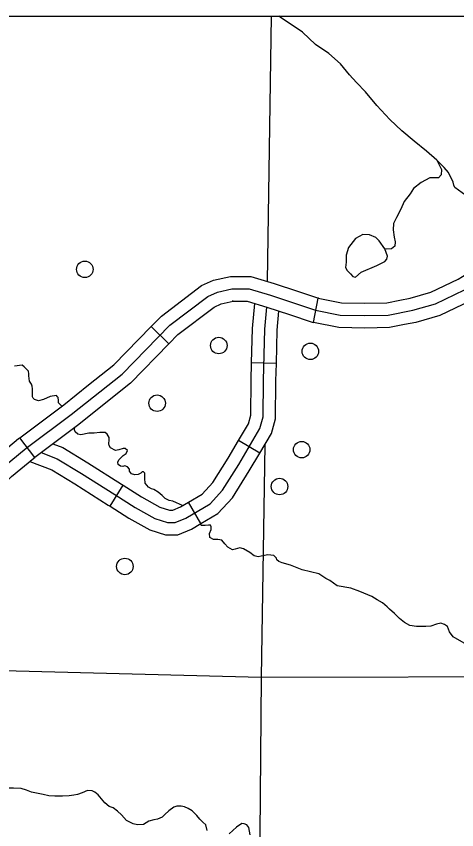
# Model space of a CAD drawing. Extents: x 1369979 to 1371646, y 379997 to 381064.
# Drawn here: x 1371021.7 to 1371052.9, y 380529.1 to 380586.9 of the extents above; entities that cross this region are included whole.
import ezdxf

# ---------------------------------------------------------------- set-up
doc = ezdxf.new("R2010")
doc.units = 0
doc.layers.add('R_Border Notes', color=7, linetype='Continuous')
doc.layers.add('R_No Plot', color=7, linetype='Continuous')

msp = doc.modelspace()

# ---------------------------------------------------------------- linework, layer by layer
at = {"layer": 'R_Border Notes'}
for p, q in [((1371042.769, 380565.108), (1371043.107, 380566.833)), ((1371043.107, 380566.833), (1371043.107, 380566.833)), ((1371031.255, 380564.819), (1371032.512, 380563.59)), ((1371040.139, 380562.194), (1371038.382, 380562.231)), ((1371022.989, 380555.519), (1371021.933, 380556.925)), ((1371021.933, 380556.925), (1371021.933, 380556.925)), ((1371038.962, 380555.821), (1371037.449, 380556.715)), ((1371028.338, 380552.052), (1371029.271, 380553.542)), ((1371034.789, 380550.825), (1371033.894, 380552.338))]:
    msp.add_line(p, q, dxfattribs=at)
for points in [[(1371039.776, 380586.867), (1371039.492, 380568.026)], [(1371046.475, 380581.503), (1371045.822, 380582.162), (1371045.32, 380582.695), (1371044.685, 380583.493), (1371043.858, 380584.217), (1371042.913, 380584.868), (1371041.982, 380585.74), (1371040.402, 380586.805), (1371040.317, 380586.867)], [(1371049.909, 380578.004), (1371049.045, 380578.738), (1371048.203, 380579.537), (1371047.258, 380580.527), (1371046.475, 380581.503)], [(1371054.44, 380573.189), (1371054.015, 380573.554), (1371053.586, 380574.13), (1371053.055, 380574.515), (1371052.804, 380574.707), (1371052.73, 380574.855), (1371052.685, 380575.076), (1371052.346, 380575.757), (1371052.036, 380576.111), (1371051.533, 380576.644), (1371050.795, 380577.279), (1371049.909, 380578.004)], [(1371051.533, 380576.644), (1371051.847, 380575.968), (1371051.832, 380575.598), (1371051.64, 380575.391), (1371051.034, 380575.377), (1371050.414, 380575.066), (1371049.867, 380574.623), (1371049.631, 380574.253), (1371049.203, 380573.706), (1371048.966, 380573.159), (1371048.671, 380572.568), (1371048.45, 380572.154), (1371048.42, 380571.695), (1371048.494, 380571.178), (1371048.582, 380570.838), (1371048.553, 380570.542), (1371048.317, 380570.335), (1371047.933, 380570.32), (1371047.829, 380570.335), (1371047.445, 380570.912), (1371047.194, 380571.148), (1371046.751, 380571.326), (1371046.264, 380571.355), (1371045.762, 380571.074), (1371045.259, 380570.439), (1371045.082, 380569.892), (1371045.082, 380569.67), (1371045.097, 380569.389), (1371045.053, 380569.005), (1371045.171, 380568.813), (1371045.407, 380568.576), (1371045.555, 380568.384), (1371045.747, 380568.339), (1371046.16, 380568.694), (1371047.268, 380569.153), (1371047.844, 380569.433), (1371047.977, 380569.611), (1371048.021, 380569.833), (1371047.829, 380570.335)], [(1371029.189, 380561.448), (1371032.572, 380564.91), (1371035.271, 380566.965), (1371035.955, 380567.269), (1371036.982, 380567.497), (1371038.198, 380567.497), (1371039.719, 380567.041), (1371041.353, 380566.508), (1371042.912, 380565.975), (1371044.661, 380565.633), (1371046.409, 380565.595), (1371048.082, 380565.633), (1371049.83, 380565.975), (1371051.427, 380566.432), (1371053.48, 380567.421), (1371054.81, 380568.258), (1371056.745, 380569.807)], [(1371048.904, 380566.689), (1371049.625, 380566.831), (1371051.113, 380567.256), (1371053.053, 380568.191), (1371054.261, 380568.951)], [(1371031.255, 380564.819), (1371031.989, 380565.57), (1371034.82, 380567.726), (1371035.679, 380568.108), (1371036.885, 380568.376), (1371036.991, 380568.376)], [(1371036.991, 380568.376), (1371038.327, 380568.376), (1371039.981, 380567.879), (1371041.632, 380567.342), (1371043.14, 380566.826), (1371043.107, 380566.833)], [(1371055.197, 380567.463), (1371053.906, 380566.651), (1371051.741, 380565.607), (1371050.036, 380565.12), (1371049.242, 380564.964)], [(1371043.107, 380566.833), (1371044.755, 380566.51), (1371046.409, 380566.474), (1371047.987, 380566.51), (1371048.904, 380566.689)], [(1371023.454, 380555.868), (1371024.588, 380555.432), (1371026.305, 380554.39), (1371028.672, 380552.88), (1371030.129, 380551.968), (1371031.508, 380551.187), (1371032.418, 380550.901), (1371032.964, 380550.901), (1371033.719, 380551.213), (1371035.436, 380552.229), (1371036.32, 380553.192), (1371037.465, 380555.015), (1371038.974, 380557.567), (1371039.208, 380558.4), (1371039.234, 380560.978), (1371039.312, 380564.624), (1371039.463, 380566.2)], [(1371032.512, 380563.59), (1371033.156, 380564.25), (1371035.722, 380566.203), (1371036.232, 380566.43), (1371037.078, 380566.618), (1371036.991, 380566.618)], [(1371036.991, 380566.618), (1371038.069, 380566.618), (1371039.456, 380566.202), (1371041.075, 380565.674), (1371042.684, 380565.124), (1371042.769, 380565.108)], [(1371038.382, 380562.231), (1371038.434, 380564.675), (1371038.605, 380566.457)], [(1371040.139, 380562.194), (1371040.19, 380564.572), (1371040.32, 380565.92)], [(1371049.242, 380564.964), (1371048.177, 380564.756), (1371046.41, 380564.716), (1371044.566, 380564.756), (1371042.769, 380565.108)], [(1371026.818, 380560.678), (1371028.598, 380562.1), (1371031.255, 380564.819)], [(1371032.512, 380563.59), (1371029.78, 380560.795), (1371027.916, 380559.305)], [(1371024.538, 380559.91), (1371024.083, 380559.842), (1371023.613, 380559.629), (1371023.265, 380559.538), (1371022.977, 380559.629), (1371022.871, 380559.735), (1371022.825, 380559.826), (1371022.825, 380560.084), (1371022.841, 380560.388), (1371022.81, 380560.585), (1371022.75, 380560.721), (1371022.628, 380560.934), (1371022.583, 380561.328), (1371022.568, 380561.465), (1371022.537, 380561.662), (1371022.249, 380561.965), (1371022.098, 380562.087), (1371021.552, 380562.011)], [(1371037.449, 380556.715), (1371038.159, 380557.915), (1371038.33, 380558.526), (1371038.355, 380560.992), (1371038.382, 380562.231)], [(1371038.962, 380555.821), (1371039.789, 380557.219), (1371040.086, 380558.275), (1371040.113, 380560.964), (1371040.139, 380562.194)], [(1371018.405, 380552.118), (1371019.364, 380553.451), (1371020.742, 380554.819), (1371022.392, 380556.17), (1371025.585, 380558.567), (1371029.189, 380561.448)], [(1371021.933, 380556.925), (1371025.047, 380559.262), (1371026.818, 380560.678)], [(1371024.911, 380559.16), (1371024.689, 380559.394), (1371024.674, 380559.576), (1371024.644, 380559.773), (1371024.599, 380559.834), (1371024.538, 380559.91)], [(1371027.916, 380559.305), (1371026.124, 380557.872), (1371022.989, 380555.519)], [(1371031.053, 380553.414), (1371030.827, 380553.69), (1371030.812, 380554.024), (1371030.797, 380554.403), (1371030.706, 380554.509), (1371030.615, 380554.494), (1371030.509, 380554.403), (1371030.327, 380554.297), (1371030.1, 380554.282), (1371029.857, 380554.358), (1371029.721, 380554.54), (1371029.721, 380554.691), (1371029.585, 380554.843), (1371029.388, 380554.934), (1371029.236, 380554.888), (1371029.069, 380554.904), (1371028.918, 380555.01), (1371028.888, 380555.177), (1371028.948, 380555.359), (1371029.266, 380555.647), (1371029.479, 380555.799), (1371029.57, 380556.011), (1371029.418, 380556.163), (1371029.266, 380556.163), (1371028.963, 380556.072), (1371028.721, 380556.011), (1371028.357, 380556.193), (1371028.266, 380556.375), (1371028.251, 380556.497), (1371028.266, 380556.77), (1371028.266, 380556.936), (1371028.13, 380557.179), (1371027.978, 380557.285), (1371027.614, 380557.285), (1371027.205, 380557.24), (1371026.842, 380557.24), (1371026.266, 380557.134), (1371026.053, 380557.179), (1371025.856, 380557.346), (1371025.796, 380557.558), (1371025.85, 380557.667)], [(1371017.465, 380552.31), (1371017.689, 380552.628), (1371018.693, 380554.023), (1371020.153, 380555.473), (1371021.85, 380556.862), (1371021.933, 380556.925)], [(1371024.283, 380556.491), (1371024.977, 380556.224), (1371026.769, 380555.136), (1371029.141, 380553.623), (1371029.271, 380553.542)], [(1371033.894, 380552.338), (1371034.876, 380552.919), (1371035.619, 380553.728), (1371036.714, 380555.472), (1371037.449, 380556.715)], [(1371039.317, 380556.421), (1371039.069, 380539.9)], [(1371034.789, 380550.825), (1371035.995, 380551.538), (1371037.022, 380552.657), (1371038.216, 380554.558), (1371038.962, 380555.821)], [(1371018.902, 380551.297), (1371019.121, 380551.608), (1371020.035, 380552.878), (1371021.332, 380554.166), (1371022.935, 380555.478), (1371022.989, 380555.519)], [(1371022.642, 380555.239), (1371024.199, 380554.64), (1371025.84, 380553.644), (1371028.203, 380552.137), (1371028.338, 380552.052)], [(1371029.271, 380553.542), (1371030.579, 380552.724), (1371031.86, 380551.998), (1371032.553, 380551.78), (1371032.79, 380551.78), (1371033.325, 380552.001), (1371033.894, 380552.338)], [(1371033.486, 380552.097), (1371033.051, 380552.288), (1371032.793, 380552.41), (1371032.535, 380552.455), (1371032.248, 380552.607), (1371032.035, 380552.819), (1371031.747, 380553.047), (1371031.444, 380553.244), (1371031.278, 380553.289), (1371031.053, 380553.414)], [(1371028.338, 380552.052), (1371029.679, 380551.213), (1371031.155, 380550.377), (1371032.283, 380550.022), (1371033.139, 380550.022), (1371034.113, 380550.425), (1371034.789, 380550.825)], [(1371035.521, 380550.589), (1371035.46, 380550.711), (1371035.324, 380550.711), (1371035.097, 380550.68), (1371034.824, 380550.695), (1371034.698, 380550.771)], [(1371039.537, 380548.602), (1371039.067, 380548.511), (1371038.84, 380548.465), (1371038.567, 380548.526), (1371038.264, 380548.769), (1371037.81, 380549.027), (1371037.537, 380549.087), (1371037.219, 380548.996), (1371037.021, 380548.966), (1371036.703, 380549.133), (1371036.476, 380549.391), (1371036.264, 380549.649), (1371035.991, 380549.694), (1371035.673, 380549.694), (1371035.415, 380549.831), (1371035.4, 380550.104), (1371035.521, 380550.407), (1371035.521, 380550.589)], [(1371046.903, 380545.65), (1371046.069, 380545.993), (1371045.418, 380546.22), (1371044.463, 380546.402), (1371043.932, 380546.766), (1371043.644, 380546.918), (1371043.144, 380547.252), (1371041.962, 380547.525), (1371041.144, 380547.874), (1371040.553, 380548.025), (1371040.325, 380548.116), (1371040.174, 380548.238), (1371040.144, 380548.374), (1371039.962, 380548.541), (1371039.537, 380548.602)], [(1371049.613, 380543.571), (1371049.222, 380543.784), (1371048.888, 380544.087), (1371048.524, 380544.421), (1371048.176, 380544.739), (1371047.994, 380544.906), (1371047.676, 380545.179), (1371047.282, 380545.392), (1371046.903, 380545.65)], [(1371054.978, 380541.173), (1371054.174, 380542.07), (1371053.477, 380542.312), (1371052.689, 380542.767), (1371052.432, 380543.131), (1371052.28, 380543.496), (1371052.083, 380543.647), (1371051.81, 380543.738), (1371051.492, 380543.678), (1371051.098, 380543.541), (1371050.749, 380543.511), (1371050.082, 380543.496), (1371049.613, 380543.571)], [(1370981.385, 380541.397), (1371039.069, 380539.9)], [(1371039.069, 380539.9), (1371038.802, 380509.143), (1371038.361, 380478.435)], [(1371039.069, 380539.9), (1371101.727, 380540.041)], [(1371023.6, 380531.563), (1371022.759, 380531.734), (1371022.405, 380531.882), (1371022.036, 380531.986), (1371021.474, 380532.03), (1371020.987, 380532.03), (1371020.411, 380532.104), (1371019.835, 380532.119), (1371019.185, 380532.163), (1371018.343, 380531.956), (1371017.206, 380531.705), (1371015.995, 380531.616), (1371015.39, 380531.69), (1371014.651, 380532.015), (1371014.031, 380532.444)], [(1371031.085, 380529.67), (1371030.718, 380529.434), (1371030.275, 380529.419), (1371029.965, 380529.478), (1371029.729, 380529.597), (1371029.507, 380529.73), (1371029.153, 380530.114), (1371028.872, 380530.38), (1371028.547, 380530.617), (1371028.281, 380530.72), (1371027.971, 380530.971), (1371027.735, 380531.252), (1371027.499, 380531.548), (1371027.248, 380531.725), (1371027.07, 380531.829), (1371026.745, 380531.844), (1371026.361, 380531.681), (1371026.022, 380531.578), (1371025.771, 380531.518), (1371025.446, 380531.474), (1371024.973, 380531.459), (1371024.427, 380531.459), (1371023.998, 380531.474), (1371023.6, 380531.563)], [(1371035.235, 380529.005), (1371035.131, 380529.404), (1371034.91, 380529.597), (1371034.718, 380529.818), (1371034.496, 380530.07), (1371034.157, 380530.41), (1371033.876, 380530.587), (1371033.625, 380530.705), (1371033.389, 380530.75), (1371033.078, 380530.75), (1371032.857, 380530.661), (1371032.517, 380530.41), (1371032.222, 380530.144), (1371032.03, 380529.951), (1371031.705, 380529.818), (1371031.454, 380529.759), (1371031.085, 380529.67)], [(1371038.274, 380528.715), (1371038.189, 380529.227), (1371038.041, 380529.404), (1371037.849, 380529.478), (1371037.686, 380529.508), (1371037.302, 380529.256), (1371036.785, 380528.769)]]:
    msp.add_lwpolyline(points, dxfattribs=at)
for centre in [(1371026.546, 380568.886), (1371036.051, 380563.471), (1371042.55, 380563.055), (1371031.676, 380559.372), (1371041.935, 380556.076), (1371040.367, 380553.455), (1371029.389, 380547.773)]:
    msp.add_circle(centre, 0.586, dxfattribs=at)
at = {"layer": 'R_No Plot'}
msp.add_lwpolyline([(1370544.495, 380586.867), (1371140.383, 380586.867), (1371140.383, 380146.391), (1370544.495, 380146.391)], close=True, dxfattribs=at)

doc.saveas('drawing.dxf')
